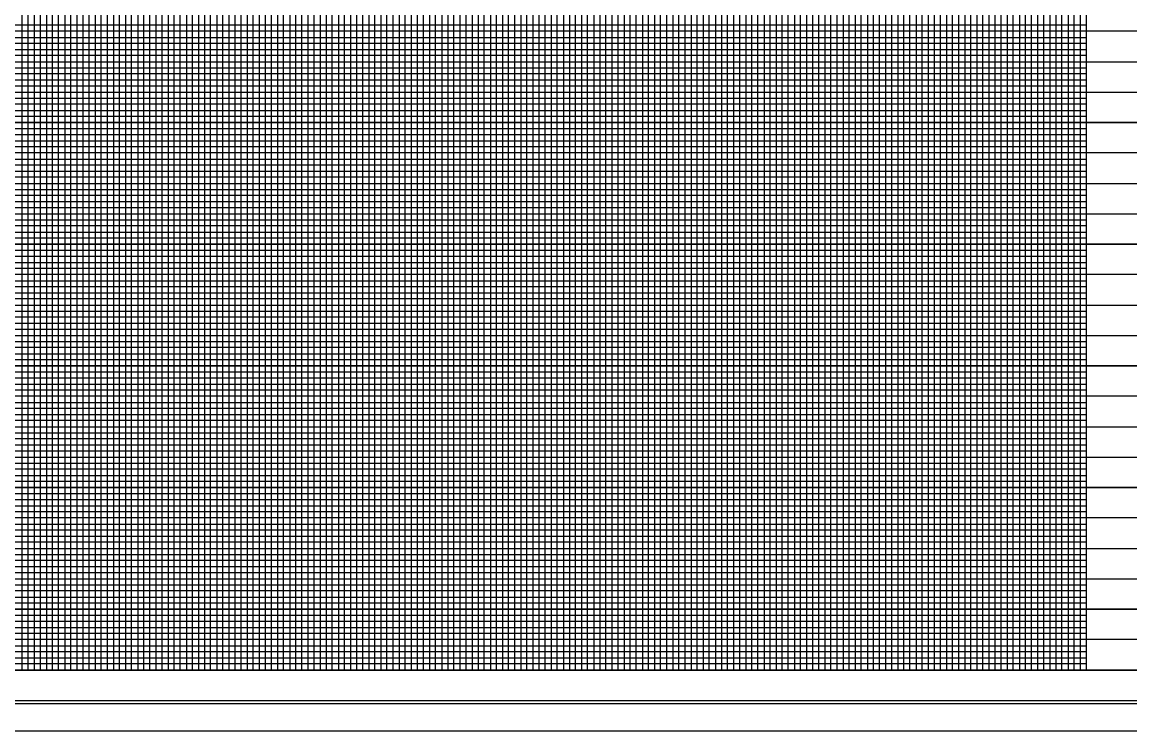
# Model space of a CAD drawing. Extents: x 2345490 to 2436403, y 465165 to 573888.
# Drawn here: x 2407047 to 2407957, y 564227 to 564809 of the extents above; entities that cross this region are included whole.
import ezdxf

# ---------------------------------------------------------------- set-up
doc = ezdxf.new("R2010")
doc.units = 0
for name, color, linetype in [('Old_Level_18', 7, 'Continuous'), ('Old_Level_41', 7, 'Continuous'), ('Old_Level_42', 7, 'Continuous'), ('Old_Level_43', 7, 'Continuous'), ('Old_Level_50', 7, 'Continuous'), ('Old_Level_51', 7, 'Continuous'), ('Old_Level_57', 7, 'Continuous')]:
    doc.layers.add(name, color=color, linetype=linetype)

msp = doc.modelspace()

# ---------------------------------------------------------------- linework, layer by layer
at = {"layer": 'Old_Level_18'}
msp.add_lwpolyline([(2407971.5425, 565301.534), (2406471.5425, 565301.534), (2406471.5425, 564251.534), (2407971.5425, 564251.534)], close=True, dxfattribs=at)
at = {"layer": 'Old_Level_41'}
msp.add_line((2407971.5425, 564276.534), (2406471.5425, 564276.534), dxfattribs=at)
for points in [[(2406996.5425, 564276.534), (2407046.5425, 564276.534), (2407046.5425, 565301.534)], [(2407021.5425, 564276.534), (2407071.5425, 564276.534), (2407071.5425, 565301.534)], [(2407096.5425, 565301.534), (2407096.5425, 564276.534), (2407146.5425, 564276.534), (2407146.5425, 565301.534)], [(2407121.5425, 565301.534), (2407121.5425, 564276.534), (2407171.5425, 564276.534), (2407171.5425, 565301.534)], [(2407196.5425, 565301.534), (2407196.5425, 564276.534), (2407246.5425, 564276.534), (2407246.5425, 565301.534)], [(2407221.5425, 565301.534), (2407221.5425, 564276.534), (2407271.5425, 564276.534), (2407271.5425, 565301.534)], [(2407296.5425, 565301.534), (2407296.5425, 564276.534), (2407346.5425, 564276.534), (2407346.5425, 565301.534)], [(2407321.5425, 565301.534), (2407321.5425, 564276.534), (2407371.5425, 564276.534), (2407371.5425, 565301.534)], [(2407396.5425, 565301.534), (2407396.5425, 564276.534), (2407446.5425, 564276.534), (2407446.5425, 565301.534)], [(2407421.5425, 565301.534), (2407421.5425, 564276.534), (2407471.5425, 564276.534), (2407471.5425, 565301.534)], [(2407496.5425, 565301.534), (2407496.5425, 564276.534), (2407546.5425, 564276.534), (2407546.5425, 565301.534)], [(2407521.5425, 565301.534), (2407521.5425, 564276.534), (2407571.5425, 564276.534), (2407571.5425, 565301.534)], [(2407596.5425, 565301.534), (2407596.5425, 564276.534), (2407646.5425, 564276.534), (2407646.5425, 565301.534)], [(2407621.5425, 565301.534), (2407621.5425, 564276.534), (2407671.5425, 564276.534), (2407671.5425, 565301.534)], [(2407696.5425, 565301.534), (2407696.5425, 564276.534), (2407746.5425, 564276.534), (2407746.5425, 565301.534)], [(2407721.5425, 565301.534), (2407721.5425, 564276.534), (2407771.5425, 564276.534), (2407771.5425, 565301.534)], [(2407796.5425, 565163.984), (2407796.5425, 564276.534), (2407846.5425, 564276.534), (2407846.5425, 565163.984)], [(2407896.5425, 565163.984), (2407896.5425, 564276.534)], [(2407971.5425, 564801.534), (2406471.5425, 564801.534), (2406471.5425, 564751.534), (2407971.5425, 564751.534)], [(2407971.5425, 564701.534), (2406471.5425, 564701.534), (2406471.5425, 564651.534), (2407971.5425, 564651.534)], [(2407971.5425, 564626.534), (2406471.5425, 564626.534), (2406471.5425, 564676.534), (2407971.5425, 564676.534)], [(2407971.5425, 564601.534), (2406471.5425, 564601.534), (2406471.5425, 564551.534), (2407971.5425, 564551.534)], [(2407971.5425, 564526.534), (2406471.5425, 564526.534), (2406471.5425, 564576.534), (2407971.5425, 564576.534)], [(2407971.5425, 564501.534), (2406471.5425, 564501.534), (2406471.5425, 564451.534), (2407971.5425, 564451.534)], [(2407971.5425, 564401.534), (2406471.5425, 564401.534), (2406471.5425, 564351.534), (2407971.5425, 564351.534)], [(2407971.5425, 564326.534), (2406471.5425, 564326.534), (2406471.5425, 564376.534), (2407971.5425, 564376.534)], [(2407971.5425, 564301.534), (2406471.5425, 564301.534)]]:
    msp.add_lwpolyline(points, dxfattribs=at)
at = {"layer": 'Old_Level_42'}
for points in [[(2407821.5425, 565163.984), (2407821.5425, 564276.534), (2407871.5425, 564276.534), (2407871.5425, 565163.984)], [(2407921.5425, 565163.984), (2407921.5425, 564276.534), (2407971.5425, 564276.534)], [(2407971.5425, 564726.534), (2406471.5425, 564726.534), (2406471.5425, 564776.534), (2407971.5425, 564776.534)], [(2407971.5425, 564426.534), (2406471.5425, 564426.534), (2406471.5425, 564476.534), (2407971.5425, 564476.534)]]:
    msp.add_lwpolyline(points, dxfattribs=at)
at = {"layer": 'Old_Level_43'}
for points in [[(2407051.5425, 564276.534), (2407051.5425, 565301.534)], [(2407056.5425, 565301.534), (2407056.5425, 564276.534), (2407061.5425, 564276.534), (2407061.5425, 565301.534)], [(2407066.5425, 565301.534), (2407066.5425, 564276.534), (2407076.5425, 564276.534), (2407076.5425, 565301.534)], [(2407081.5425, 565301.534), (2407081.5425, 564276.534), (2407081.5425, 564276.534), (2407086.5425, 564276.534), (2407086.5425, 565301.534)], [(2407091.5425, 565301.534), (2407091.5425, 564276.534), (2407101.5425, 564276.534), (2407101.5425, 565301.534)], [(2407106.5425, 565301.534), (2407106.5425, 564276.534), (2407111.5425, 564276.534), (2407111.5425, 565301.534)], [(2407116.5425, 565301.534), (2407116.5425, 564276.534), (2407126.5425, 564276.534), (2407126.5425, 565301.534)], [(2407131.5425, 565301.534), (2407131.5425, 564276.534), (2407136.5425, 564276.534), (2407136.5425, 565301.534)], [(2407141.5425, 565301.534), (2407141.5425, 564276.534), (2407151.5425, 564276.534), (2407151.5425, 565301.534)], [(2407156.5425, 565301.534), (2407156.5425, 564276.534), (2407161.5425, 564276.534), (2407161.5425, 565301.534)], [(2407166.5425, 565301.534), (2407166.5425, 564276.534), (2407176.5425, 564276.534), (2407176.5425, 565301.534)], [(2407181.5425, 565301.534), (2407181.5425, 564276.534), (2407186.5425, 564276.534), (2407186.5425, 565301.534)], [(2407191.5425, 565301.534), (2407191.5425, 564276.534), (2407201.5425, 564276.534), (2407201.5425, 565301.534)], [(2407206.5425, 565301.534), (2407206.5425, 564276.534), (2407211.5425, 564276.534), (2407211.5425, 565301.534)], [(2407216.5425, 565301.534), (2407216.5425, 564276.534), (2407226.5425, 564276.534), (2407226.5425, 565301.534)], [(2407231.5425, 565301.534), (2407231.5425, 564276.534)], [(2407231.5425, 564276.534), (2407236.5425, 564276.534), (2407236.5425, 565300.934)], [(2407241.5425, 565300.934), (2407241.5425, 564276.534), (2407251.5425, 564276.534), (2407251.5425, 565301.534)], [(2407256.5425, 565301.534), (2407256.5425, 564276.534), (2407261.5425, 564276.534), (2407261.5425, 565301.534)], [(2407266.5425, 565301.534), (2407266.5425, 564276.534), (2407276.5425, 564276.534), (2407276.5425, 565301.534)], [(2407281.5425, 565301.534), (2407281.5425, 564276.534), (2407286.5425, 564276.534), (2407286.5425, 565301.534)], [(2407291.5425, 565301.534), (2407291.5425, 564276.534), (2407301.5425, 564276.534), (2407301.5425, 565301.534)], [(2407306.5425, 565301.534), (2407306.5425, 564276.534), (2407311.5425, 564276.534), (2407311.5425, 565301.534)], [(2407316.5425, 565301.534), (2407316.5425, 564276.534), (2407326.5425, 564276.534), (2407326.5425, 565301.534)], [(2407331.5425, 565301.534), (2407331.5425, 564276.534), (2407336.5425, 564276.534), (2407336.5425, 565301.534)], [(2407341.5425, 565301.534), (2407341.5425, 564276.534), (2407351.5425, 564276.534), (2407351.5425, 565301.534)], [(2407356.5425, 565301.534), (2407356.5425, 564276.534), (2407361.5425, 564276.534), (2407361.5425, 565301.534)], [(2407366.5425, 565301.534), (2407366.5425, 564276.534), (2407376.5425, 564276.534), (2407376.5425, 565301.534)], [(2407381.5425, 565301.534), (2407381.5425, 564276.534), (2407386.5425, 564276.534), (2407386.5425, 565301.534)], [(2407391.5425, 565301.534), (2407391.5425, 564276.534), (2407401.5425, 564276.534), (2407401.5425, 565301.534)], [(2407406.5425, 565301.534), (2407406.5425, 564276.534), (2407411.5425, 564276.534), (2407411.5425, 565301.534)], [(2407416.5425, 565301.534), (2407416.5425, 564276.534), (2407426.5425, 564276.534), (2407426.5425, 565301.534)], [(2407431.5425, 565301.534), (2407431.5425, 564276.534), (2407436.5425, 564276.534), (2407436.5425, 565301.534)], [(2407441.5425, 565301.534), (2407441.5425, 564276.534), (2407451.5425, 564276.534), (2407451.5425, 565301.534)], [(2407456.5425, 565301.534), (2407456.5425, 564276.534), (2407461.5425, 564276.534), (2407461.5425, 565301.534)], [(2407466.5425, 565301.534), (2407466.5425, 564276.534), (2407476.5425, 564276.534), (2407476.5425, 565301.534)], [(2407481.5425, 565301.534), (2407481.5425, 564276.534), (2407486.5425, 564276.534), (2407486.5425, 565301.534)], [(2407491.5425, 565301.534), (2407491.5425, 564276.534), (2407501.5425, 564276.534), (2407501.5425, 565301.534)], [(2407506.5425, 565301.534), (2407506.5425, 564276.534), (2407511.5425, 564276.534), (2407511.5425, 565301.534)], [(2407516.5425, 565301.534), (2407516.5425, 564276.534), (2407526.5425, 564276.534), (2407526.5425, 565301.534)], [(2407531.5425, 565301.534), (2407531.5425, 564276.534), (2407536.5425, 564276.534), (2407536.5425, 565301.534)], [(2407541.5425, 565301.534), (2407541.5425, 564276.534)], [(2407541.5425, 564276.534), (2407551.5425, 564276.534), (2407551.5425, 565301.534)], [(2407556.5425, 565301.534), (2407556.5425, 564276.534), (2407561.5425, 564276.534), (2407561.5425, 565301.534)], [(2407566.5425, 565301.534), (2407566.5425, 564276.534), (2407576.5425, 564276.534), (2407576.5425, 565301.534)], [(2407581.5425, 565301.534), (2407581.5425, 564276.534), (2407586.5425, 564276.534), (2407586.5425, 565301.534)], [(2407591.5425, 565301.534), (2407591.5425, 564276.534), (2407601.5425, 564276.534), (2407601.5425, 565301.534)], [(2407606.5425, 565301.534), (2407606.5425, 564276.534), (2407611.5425, 564276.534), (2407611.5425, 565301.534)], [(2407616.5425, 565301.534), (2407616.5425, 564276.534), (2407626.5425, 564276.534), (2407626.5425, 565301.534)], [(2407631.5425, 565301.534), (2407631.5425, 564276.534), (2407636.5425, 564276.534), (2407636.5425, 565301.534)], [(2407641.5425, 565301.534), (2407641.5425, 564276.534), (2407651.5425, 564276.534), (2407651.5425, 565301.534)], [(2407656.5425, 565301.534), (2407656.5425, 564276.534), (2407661.5425, 564276.534), (2407661.5425, 565301.534)], [(2407666.5425, 565301.534), (2407666.5425, 564276.534), (2407676.5425, 564276.534), (2407676.5425, 565301.534)], [(2407681.5425, 565301.534), (2407681.5425, 564276.534), (2407686.5425, 564276.534), (2407686.5425, 565301.534)], [(2407691.5425, 565301.534), (2407691.5425, 564276.534), (2407701.5425, 564276.534), (2407701.5425, 565301.534)], [(2407706.5425, 565301.534), (2407706.5425, 564276.534), (2407711.5425, 564276.534), (2407711.5425, 565301.534)], [(2407716.5425, 565301.534), (2407716.5425, 564276.534), (2407726.5425, 564276.534), (2407726.5425, 565301.534)], [(2407731.5425, 565301.534), (2407731.5425, 564276.534), (2407736.5425, 564276.534), (2407736.5425, 565301.534)], [(2407741.5425, 565301.534), (2407741.5425, 564276.534), (2407751.5425, 564276.534), (2407751.5425, 565301.534)], [(2407756.5425, 565301.534), (2407756.5425, 564276.534), (2407761.5425, 564276.534), (2407761.5425, 565301.534)], [(2407766.5425, 565301.534), (2407766.5425, 564276.534), (2407776.5425, 564276.534), (2407776.5425, 565163.984)], [(2407781.5425, 565163.984), (2407781.5425, 564276.534), (2407786.5425, 564276.534), (2407786.5425, 565163.984)], [(2407791.5425, 565163.984), (2407791.5425, 564276.534), (2407801.5425, 564276.534), (2407801.5425, 565163.984)], [(2407806.5425, 565163.984), (2407806.5425, 564276.534), (2407811.5425, 564276.534), (2407811.5425, 565163.984)], [(2407816.5425, 565163.984), (2407816.5425, 564276.534), (2407826.5425, 564276.534), (2407826.5425, 565163.984)], [(2407831.5425, 565163.984), (2407831.5425, 564276.534), (2407836.5425, 564276.534), (2407836.5425, 565163.984)], [(2407841.5425, 565163.984), (2407841.5425, 564276.534), (2407851.5425, 564276.534), (2407851.5425, 565163.984)], [(2407856.5425, 565163.984), (2407856.5425, 564276.534)], [(2407856.5425, 564276.534), (2407861.5425, 564276.534), (2407861.5425, 565163.984)], [(2407866.5425, 565163.984), (2407866.5425, 564276.534), (2407876.5425, 564276.534), (2407876.5425, 565163.984)], [(2407881.5425, 565163.984), (2407881.5425, 564276.534), (2407886.5425, 564276.534), (2407886.5425, 565163.984)], [(2407891.5425, 565163.984), (2407891.5425, 564276.534), (2407901.5425, 564276.534), (2407901.5425, 565163.984)], [(2407906.5425, 565163.984), (2407906.5425, 564276.534), (2407911.5425, 564276.534), (2407911.5425, 565163.984)], [(2407916.5425, 565163.984), (2407916.5425, 564276.534), (2407926.5425, 564276.534)], [(2407921.5425, 564806.534), (2406521.5425, 564806.534), (2406521.5425, 564796.534), (2407921.5425, 564796.534)], [(2407921.5425, 564791.534), (2406521.5425, 564791.534), (2406521.5425, 564786.534), (2407921.5425, 564786.534)], [(2407921.5425, 564781.534), (2406521.5425, 564781.534)], [(2406521.5425, 564771.534), (2407921.5425, 564771.534)], [(2407921.5425, 564766.534), (2406521.5425, 564766.534), (2406521.5425, 564761.534), (2407921.5425, 564761.534)], [(2407921.5425, 564756.534), (2406521.5425, 564756.534), (2406521.5425, 564746.534), (2407921.5425, 564746.534)], [(2407921.5425, 564741.534), (2406521.5425, 564741.534), (2406521.5425, 564736.534), (2407921.5425, 564736.534)], [(2407921.5425, 564731.534), (2406521.5425, 564731.534), (2406521.5425, 564721.534), (2407921.5425, 564721.534)], [(2407921.5425, 564716.534), (2406521.5425, 564716.534), (2406521.5425, 564711.534), (2407921.5425, 564711.534)], [(2407921.5425, 564706.534), (2406521.5425, 564706.534), (2406521.5425, 564696.534), (2407921.5425, 564696.534)], [(2407921.5425, 564691.534), (2406521.5425, 564691.534), (2406521.5425, 564686.534), (2407921.5425, 564686.534)], [(2407921.5425, 564681.534), (2406521.5425, 564681.534), (2406521.5425, 564671.534), (2407921.5425, 564671.534)], [(2407921.5425, 564666.534), (2406521.5425, 564666.534), (2406521.5425, 564661.534), (2407921.5425, 564661.534)], [(2407921.5425, 564656.534), (2406521.5425, 564656.534), (2406521.5425, 564646.534), (2407921.5425, 564646.534)], [(2407921.5425, 564641.534), (2406521.5425, 564641.534), (2406521.5425, 564636.534), (2407921.5425, 564636.534)], [(2407921.5425, 564631.534), (2406521.5425, 564631.534), (2406521.5425, 564621.534), (2407921.5425, 564621.534)], [(2407921.5425, 564616.534), (2406521.5425, 564616.534), (2406521.5425, 564611.534), (2407921.5425, 564611.534)], [(2407921.5425, 564606.534), (2406521.5425, 564606.534), (2406521.5425, 564596.534), (2407921.5425, 564596.534)], [(2407921.5425, 564591.534), (2406521.5425, 564591.534), (2406521.5425, 564586.534), (2407921.5425, 564586.534)], [(2407921.5425, 564581.534), (2406521.5425, 564581.534), (2406521.5425, 564571.534), (2407921.5425, 564571.534)], [(2407921.5425, 564566.534), (2406521.5425, 564566.534), (2406521.5425, 564561.534), (2407921.5425, 564561.534)], [(2407921.5425, 564556.534), (2406521.5425, 564556.534), (2406521.5425, 564546.534), (2407921.5425, 564546.534)], [(2407921.5425, 564541.534), (2406521.5425, 564541.534), (2406521.5425, 564536.534), (2407921.5425, 564536.534)], [(2407921.5425, 564531.534), (2406521.5425, 564531.534), (2406521.5425, 564521.534), (2407921.5425, 564521.534)], [(2407921.5425, 564516.534), (2406521.5425, 564516.534), (2406521.5425, 564511.534), (2407921.5425, 564511.534)], [(2407921.5425, 564506.534), (2406521.5425, 564506.534), (2406521.5425, 564496.534), (2407921.5425, 564496.534)], [(2407921.5425, 564491.534), (2406521.5425, 564491.534), (2406521.5425, 564486.534), (2407921.5425, 564486.534)], [(2407921.5425, 564481.534), (2406521.5425, 564481.534)], [(2406521.5425, 564471.534), (2407921.5425, 564471.534)], [(2407921.5425, 564466.534), (2406521.5425, 564466.534), (2406521.5425, 564461.534), (2407921.5425, 564461.534)], [(2407921.5425, 564456.534), (2406521.5425, 564456.534)], [(2406521.5425, 564446.534), (2407921.5425, 564446.534)], [(2407921.5425, 564441.534), (2406521.5425, 564441.534), (2406521.5425, 564436.534), (2407921.5425, 564436.534)], [(2407921.5425, 564431.534), (2406521.5425, 564431.534), (2406521.5425, 564421.534), (2407921.5425, 564421.534)], [(2407921.5425, 564416.534), (2406521.5425, 564416.534), (2406521.5425, 564411.534), (2407921.5425, 564411.534)], [(2407921.5425, 564406.534), (2406521.5425, 564406.534), (2406521.5425, 564396.534), (2407921.5425, 564396.534)], [(2407921.5425, 564391.534), (2406521.5425, 564391.534), (2406521.5425, 564386.534), (2407921.5425, 564386.534)], [(2407921.5425, 564381.534), (2406521.5425, 564381.534), (2406521.5425, 564371.534), (2407921.5425, 564371.534)], [(2407921.5425, 564366.534), (2406521.5425, 564366.534), (2406521.5425, 564361.534), (2407921.5425, 564361.534)], [(2407921.5425, 564356.534), (2406521.5425, 564356.534), (2406521.5425, 564346.534), (2407921.5425, 564346.534)], [(2407921.5425, 564341.534), (2406521.5425, 564341.534), (2406521.5425, 564336.534), (2407921.5425, 564336.534)], [(2407921.5425, 564331.534), (2406521.5425, 564331.534), (2406521.5425, 564321.534), (2407921.5425, 564321.534)], [(2407921.5425, 564316.534), (2406521.5425, 564316.534), (2406521.5425, 564311.534), (2407921.5425, 564311.534)], [(2407921.5425, 564306.534), (2406521.5425, 564306.534), (2406521.5425, 564296.534), (2407921.5425, 564296.534)], [(2407921.5425, 564291.534), (2406521.5425, 564291.534), (2406521.5425, 564286.534), (2407921.5425, 564286.534)], [(2407921.5425, 564281.534), (2406521.5425, 564281.534)]]:
    msp.add_lwpolyline(points, dxfattribs=at)
at = {"layer": 'Old_Level_50'}
msp.add_lwpolyline([(2407984.0425, 565304.084), (2406317.5425, 565304.084), (2406317.5425, 564248.984), (2407984.0425, 564248.984)], close=True, dxfattribs=at)
at = {"layer": 'Old_Level_51'}
msp.add_lwpolyline([(2407988.5425, 565326.534), (2406304.5425, 565326.534), (2406304.5425, 564226.534), (2407988.5425, 564226.534)], close=True, dxfattribs=at)
at = {"layer": 'Old_Level_57'}
for p, q in [((2381271.54275, 564776.534), (2410861.123, 564776.534)), ((2381271.5425, 564726.534), (2410861.12275, 564726.534)), ((2381271.54275, 564676.534), (2410861.123, 564676.534)), ((2381271.5425, 564626.534), (2410861.12275, 564626.534)), ((2381271.54275, 564576.534), (2410861.123, 564576.534)), ((2381271.5425, 564526.534), (2410861.12275, 564526.534)), ((2381271.54275, 564476.534), (2410861.123, 564476.534)), ((2381271.5425, 564426.534), (2410861.12275, 564426.534)), ((2381271.54275, 564376.534), (2410861.123, 564376.534)), ((2381271.5425, 564326.534), (2410861.12275, 564326.534)), ((2381271.54275, 564276.534), (2410861.123, 564276.534))]:
    msp.add_line(p, q, dxfattribs=at)

doc.saveas('drawing.dxf')
